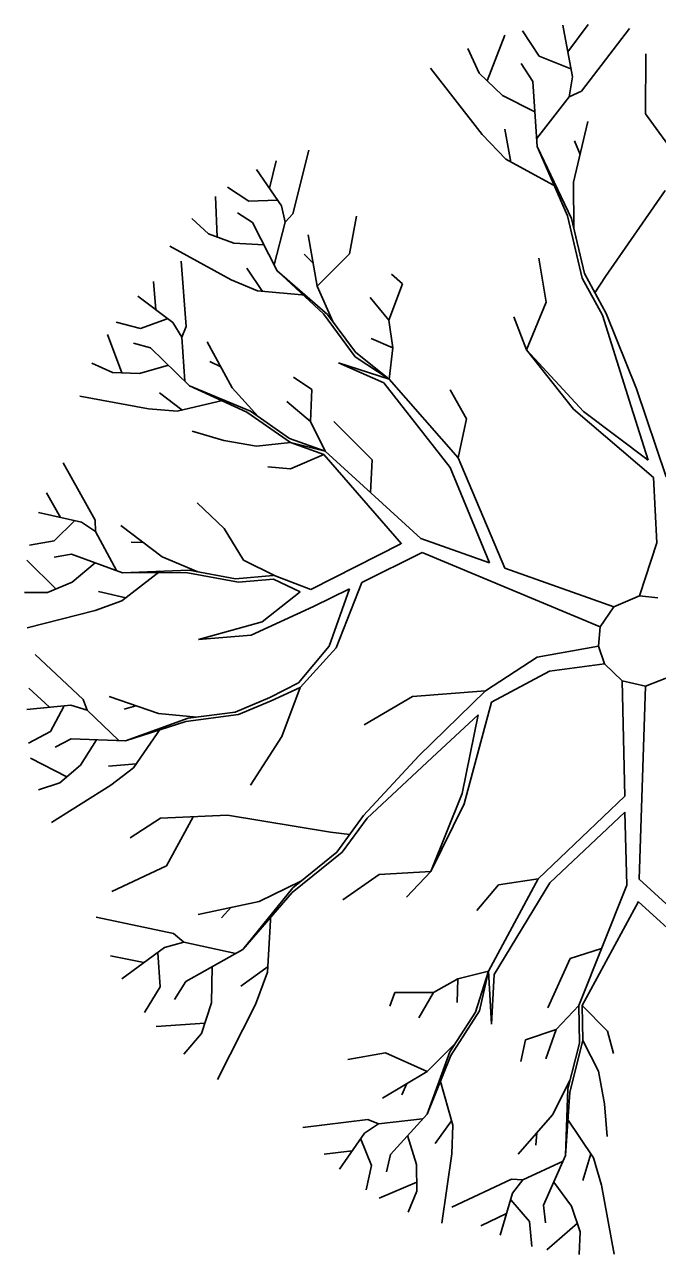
# Model space of a CAD drawing. Extents: x -438233 to -437334, y -1133133 to -1132623.
# Drawn here: x -438015.259 to -438013.435, y -1132984.344 to -1132980.795 of the extents above; entities that cross this region are included whole.
import ezdxf

# ---------------------------------------------------------------- set-up
doc = ezdxf.new("R2010")
doc.units = 0
doc.layers.add('Vrstva 1', color=7, linetype='Continuous')

msp = doc.modelspace()

# ---------------------------------------------------------------- linework, layer by layer
at = {"layer": 'Vrstva 1'}
for p, q in [((-438013.6795, -1132980.9454), (-438013.708, -1132980.7965)), ((-438013.6934, -1132980.8729), (-438013.6344, -1132980.7947)), ((-438013.6539, -1132980.9867), (-438013.516, -1132980.8061)), ((-438013.9262, -1132980.9572), (-438013.8754, -1132980.8256)), ((-438013.7762, -1132980.8857), (-438013.8242, -1132980.8128)), ((-438013.9493, -1132980.9351), (-438013.9813, -1132980.8637)), ((-438013.4698, -1132981.0524), (-438013.4687, -1132980.8786)), ((-438013.7943, -1132980.9589), (-438013.8278, -1132980.9074)), ((-438013.6848, -1132980.9223), (-438013.7762, -1132980.8857)), ((-438013.9405, -1132981.1122), (-438014.0894, -1132980.9202)), ((-438013.8818, -1132980.9995), (-438013.9493, -1132980.9351)), ((-438013.6895, -1132981.0034), (-438013.6795, -1132980.9454)), ((-438013.7823, -1132981.1466), (-438013.7943, -1132980.9589)), ((-438013.6895, -1132981.0034), (-438013.6539, -1132980.9867)), ((-438013.7887, -1132981.046), (-438013.8818, -1132980.9995)), ((-438013.7833, -1132981.1239), (-438013.6895, -1132981.0034)), ((-438013.3741, -1132981.1829), (-438013.4698, -1132981.0524)), ((-438013.677, -1132981.2497), (-438013.6354, -1132981.0745)), ((-438013.8722, -1132981.1833), (-438013.9405, -1132981.1122)), ((-438013.8576, -1132981.1914), (-438013.875, -1132981.0965)), ((-438014.4862, -1132981.3408), (-438014.4403, -1132981.1566)), ((-438013.6941, -1132981.3468), (-438013.7823, -1132981.1466)), ((-438013.6827, -1132981.3539), (-438013.7823, -1132981.1466)), ((-438013.6578, -1132981.1694), (-438013.6738, -1132981.1306)), ((-438014.5537, -1132981.2668), (-438014.5345, -1132981.1875)), ((-438013.7261, -1132981.2633), (-438013.8722, -1132981.1833)), ((-438014.5192, -1132981.3176), (-438014.5907, -1132981.2131)), ((-438014.6134, -1132981.3038), (-438014.6742, -1132981.2643)), ((-438013.676, -1132981.3834), (-438013.677, -1132981.2497)), ((-438014.7041, -1132981.4079), (-438014.7087, -1132981.2906)), ((-438014.5313, -1132981.3016), (-438014.6134, -1132981.3038)), ((-438013.5853, -1132981.5214), (-438013.4129, -1132981.2736)), ((-438014.6024, -1132981.3656), (-438014.6454, -1132981.3376)), ((-438014.5079, -1132981.3649), (-438014.5192, -1132981.3176)), ((-438014.5079, -1132981.3649), (-438014.4862, -1132981.3408)), ((-438014.7293, -1132981.3987), (-438014.7773, -1132981.3546)), ((-438014.5313, -1132981.505), (-438014.6024, -1132981.3656)), ((-438014.5398, -1132981.4883), (-438014.5079, -1132981.3649)), ((-438014.3233, -1132981.4563), (-438014.3027, -1132981.3475)), ((-438013.6521, -1132981.5267), (-438013.6941, -1132981.3468)), ((-438013.6454, -1132981.5128), (-438013.6827, -1132981.3539)), ((-438014.6561, -1132981.4257), (-438014.7293, -1132981.3987)), ((-438014.4165, -1132981.5494), (-438014.4424, -1132981.4015)), ((-438014.6639, -1132981.5313), (-438014.841, -1132981.4339)), ((-438014.5697, -1132981.4307), (-438014.6561, -1132981.4257)), ((-438014.7933, -1132981.6664), (-438014.8079, -1132981.4773)), ((-438014.4286, -1132981.4819), (-438014.4535, -1132981.4574)), ((-438014.4165, -1132981.5494), (-438014.3233, -1132981.4563)), ((-438013.7563, -1132981.5953), (-438013.7769, -1132981.4691)), ((-438014.574, -1132981.5647), (-438014.6188, -1132981.4975)), ((-438014.3976, -1132981.6291), (-438014.5313, -1132981.505)), ((-438014.3866, -1132981.6309), (-438014.5313, -1132981.505)), ((-438014.1705, -1132981.543), (-438014.2021, -1132981.5153)), ((-438013.6454, -1132981.5128), (-438013.5828, -1132981.628)), ((-438014.8811, -1132981.6177), (-438014.8879, -1132981.5359)), ((-438014.5882, -1132981.5633), (-438014.6639, -1132981.5313)), ((-438014.3713, -1132981.6511), (-438014.4165, -1132981.5494)), ((-438014.2099, -1132981.6472), (-438014.1705, -1132981.543)), ((-438013.5938, -1132981.6337), (-438013.6521, -1132981.5267)), ((-438013.5853, -1132981.5214), (-438013.6152, -1132981.569)), ((-438014.8321, -1132981.6547), (-438014.9327, -1132981.5782)), ((-438014.4499, -1132981.5757), (-438014.5882, -1132981.5633)), ((-438014.2099, -1132981.6472), (-438014.2633, -1132981.5821)), ((-438013.8128, -1132981.7329), (-438013.7563, -1132981.5953)), ((-438014.9256, -1132981.6714), (-438014.9956, -1132981.6532)), ((-438014.8481, -1132981.6436), (-438014.9256, -1132981.6714)), ((-438014.8061, -1132981.6963), (-438014.8321, -1132981.6547)), ((-438014.3063, -1132981.7531), (-438014.3976, -1132981.6291)), ((-438014.3056, -1132981.7403), (-438014.3866, -1132981.6309)), ((-438014.1978, -1132981.7275), (-438014.2099, -1132981.6472)), ((-438013.8128, -1132981.7329), (-438013.8487, -1132981.6383)), ((-438013.5938, -1132981.6337), (-438013.511, -1132981.8964)), ((-438013.5828, -1132981.628), (-438013.4957, -1132981.8456)), ((-438014.9793, -1132981.7994), (-438015.0205, -1132981.6895)), ((-438014.8061, -1132981.6963), (-438014.7933, -1132981.6664)), ((-438014.7976, -1132981.8239), (-438014.8061, -1132981.6963)), ((-438014.8961, -1132981.7272), (-438014.9455, -1132981.7137)), ((-438014.7841, -1132981.8367), (-438014.8961, -1132981.7272)), ((-438014.6614, -1132981.8431), (-438014.7329, -1132981.7105)), ((-438014.1978, -1132981.7275), (-438014.2604, -1132981.7009)), ((-438014.2082, -1132981.8175), (-438014.1978, -1132981.7275)), ((-438013.6482, -1132981.9113), (-438013.8128, -1132981.7329)), ((-438013.6774, -1132981.9042), (-438013.8128, -1132981.7329)), ((-438014.6941, -1132981.7823), (-438014.7258, -1132981.7667)), ((-438014.3063, -1132981.7531), (-438014.2082, -1132981.8175)), ((-438014.3056, -1132981.7403), (-438014.3056, -1132981.7403)), ((-438014.3056, -1132981.7403), (-438014.2082, -1132981.8175)), ((-438015.0056, -1132981.7983), (-438015.0653, -1132981.7716)), ((-438014.9281, -1132981.8011), (-438015.0056, -1132981.7983)), ((-438014.8445, -1132981.778), (-438014.9281, -1132981.8011)), ((-438014.2238, -1132981.8289), (-438014.3546, -1132981.7709)), ((-438014.2082, -1132981.8175), (-438014.3546, -1132981.7709)), ((-438014.6184, -1132981.9128), (-438014.7841, -1132981.8367)), ((-438014.6078, -1132981.9106), (-438014.7841, -1132981.8367)), ((-438014.4318, -1132981.8474), (-438014.4847, -1132981.8122)), ((-438014.0322, -1132982.0731), (-438014.2238, -1132981.8289)), ((-438014.0098, -1132982.0454), (-438014.2082, -1132981.8175)), ((-438014.9021, -1132981.9035), (-438015.1005, -1132981.8669)), ((-438014.8061, -1132981.9067), (-438014.8701, -1132981.8573)), ((-438014.5864, -1132981.9252), (-438014.6614, -1132981.8431)), ((-438014.4353, -1132981.9398), (-438014.4318, -1132981.8474)), ((-438013.986, -1132981.9327), (-438014.0329, -1132981.8484)), ((-438013.4957, -1132981.8456), (-438013.4097, -1132982.1001)), ((-438014.82, -1132981.9099), (-438014.9021, -1132981.9035)), ((-438014.6849, -1132981.8786), (-438014.82, -1132981.9099)), ((-438014.4958, -1132981.9888), (-438014.6078, -1132981.9106)), ((-438014.4353, -1132981.9398), (-438014.5036, -1132981.8826)), ((-438013.4467, -1132982.1019), (-438013.6774, -1132981.9042)), ((-438013.511, -1132981.8964), (-438013.4623, -1132982.0514)), ((-438014.4926, -1132982.0009), (-438014.6184, -1132981.9128)), ((-438014.3934, -1132982.0255), (-438014.4353, -1132981.9398)), ((-438014.2579, -1132982.0507), (-438014.3678, -1132981.9401)), ((-438014.0098, -1132982.0454), (-438013.986, -1132981.9327)), ((-438013.4623, -1132982.0514), (-438013.6482, -1132981.9113)), ((-438014.6853, -1132981.9945), (-438014.7766, -1132981.9682)), ((-438014.5907, -1132982.0116), (-438014.6853, -1132981.9945)), ((-438014.4926, -1132982.0009), (-438014.5907, -1132982.0116)), ((-438014.4958, -1132981.9888), (-438014.3934, -1132982.0255)), ((-438014.3934, -1132982.0255), (-438014.4926, -1132982.0009)), ((-438014.3966, -1132982.0351), (-438014.4926, -1132982.0009)), ((-438014.3966, -1132982.0351), (-438014.4926, -1132982.077)), ((-438014.1733, -1132982.2935), (-438014.3966, -1132982.0351)), ((-438014.1175, -1132982.2782), (-438014.3934, -1132982.0255)), ((-438014.2626, -1132982.1449), (-438014.2579, -1132982.0507)), ((-438013.8754, -1132982.3636), (-438014.0098, -1132982.0454)), ((-438015.056, -1132982.2249), (-438015.1481, -1132982.0592)), ((-438014.4926, -1132982.077), (-438014.558, -1132982.0706)), ((-438013.9191, -1132982.3483), (-438014.0322, -1132982.0731)), ((-438013.4467, -1132982.1019), (-438013.4371, -1132982.2907)), ((-438015.1559, -1132982.2171), (-438015.1961, -1132982.1463)), ((-438014.6842, -1132982.2487), (-438014.7617, -1132982.1751)), ((-438015.0959, -1132982.2306), (-438015.2192, -1132982.2029)), ((-438015.1158, -1132982.227), (-438015.1741, -1132982.2846)), ((-438015.0553, -1132982.2576), (-438015.056, -1132982.2249)), ((-438015.0553, -1132982.2576), (-438015.0959, -1132982.2306)), ((-438014.9945, -1132982.37), (-438015.0553, -1132982.2576)), ((-438014.8627, -1132982.3305), (-438014.9825, -1132982.2398)), ((-438014.628, -1132982.3401), (-438014.6842, -1132982.2487)), ((-438015.1741, -1132982.2846), (-438015.2455, -1132982.2974)), ((-438014.9178, -1132982.2889), (-438014.9526, -1132982.2882)), ((-438014.1744, -1132982.2928), (-438014.4343, -1132982.4247)), ((-438013.9191, -1132982.3483), (-438014.1175, -1132982.2782)), ((-438013.4371, -1132982.2907), (-438013.4865, -1132982.4428)), ((-438015.124, -1132982.323), (-438015.1744, -1132982.3316)), ((-438014.9768, -1132982.3764), (-438015.124, -1132982.323)), ((-438014.7599, -1132982.3742), (-438014.8627, -1132982.3305)), ((-438014.1136, -1132982.3181), (-438014.2871, -1132982.4048)), ((-438013.5999, -1132982.5328), (-438014.1136, -1132982.3181)), ((-438015.1695, -1132982.4233), (-438015.253, -1132982.3404)), ((-438015.0557, -1132982.3479), (-438015.1222, -1132982.4034)), ((-438014.7855, -1132982.3696), (-438014.9768, -1132982.3764)), ((-438014.6511, -1132982.3941), (-438014.7855, -1132982.3696)), ((-438014.628, -1132982.3401), (-438014.5374, -1132982.3856)), ((-438013.5611, -1132982.4745), (-438013.8754, -1132982.3636)), ((-438015.1222, -1132982.4034), (-438015.1936, -1132982.4332)), ((-438014.8691, -1132982.3724), (-438014.9789, -1132982.4574)), ((-438014.7944, -1132982.376), (-438014.9768, -1132982.3764)), ((-438014.6433, -1132982.4037), (-438014.7944, -1132982.376)), ((-438014.5416, -1132982.3952), (-438014.4655, -1132982.4318)), ((-438014.5374, -1132982.3856), (-438014.4343, -1132982.4247)), ((-438014.2871, -1132982.4048), (-438014.3614, -1132982.5936)), ((-438015.1936, -1132982.4332), (-438015.2594, -1132982.4339)), ((-438014.9675, -1132982.4485), (-438015.0461, -1132982.4304)), ((-438014.5743, -1132982.5186), (-438014.4655, -1132982.4318)), ((-438014.323, -1132982.4226), (-438014.4264, -1132982.4741)), ((-438014.323, -1132982.4226), (-438014.3813, -1132982.5882)), ((-438013.4865, -1132982.4428), (-438013.5611, -1132982.4745)), ((-438013.4335, -1132982.4492), (-438013.4865, -1132982.4428)), ((-438014.9789, -1132982.4574), (-438015.056, -1132982.4859)), ((-438014.4264, -1132982.4741), (-438014.606, -1132982.557)), ((-438013.5611, -1132982.4745), (-438013.5999, -1132982.5328)), ((-438015.056, -1132982.4859), (-438015.2519, -1132982.5353)), ((-438014.7581, -1132982.5694), (-438014.5743, -1132982.5186)), ((-438013.5999, -1132982.5328), (-438013.6052, -1132982.5889)), ((-438014.606, -1132982.557), (-438014.7581, -1132982.5694)), ((-438015.0902, -1132982.7422), (-438015.2288, -1132982.6121)), ((-438014.3813, -1132982.5882), (-438014.4702, -1132982.6942)), ((-438014.3614, -1132982.5936), (-438014.4655, -1132982.7077)), ((-438013.9305, -1132982.7173), (-438013.7819, -1132982.6199)), ((-438013.7819, -1132982.6199), (-438013.6052, -1132982.5889)), ((-438013.6052, -1132982.5889), (-438013.5881, -1132982.6394)), ((-438013.7467, -1132982.6604), (-438013.5881, -1132982.6394)), ((-438013.5881, -1132982.6394), (-438013.537, -1132982.6881)), ((-438013.9131, -1132982.75), (-438013.7467, -1132982.6604)), ((-438013.537, -1132982.6881), (-438013.5295, -1132983.0216)), ((-438013.537, -1132982.6881), (-438013.4691, -1132982.7038)), ((-438013.4691, -1132982.7038), (-438013.3908, -1132982.6728)), ((-438015.1879, -1132982.7649), (-438015.2477, -1132982.7095)), ((-438014.4702, -1132982.6942), (-438014.5526, -1132982.7365)), ((-438014.4655, -1132982.7077), (-438014.5487, -1132982.7461)), ((-438014.4655, -1132982.7077), (-438014.5178, -1132982.8495)), ((-438013.9305, -1132982.7173), (-438014.141, -1132982.7336)), ((-438014.1232, -1132982.9054), (-438013.9305, -1132982.7173)), ((-438013.4691, -1132982.7038), (-438013.4875, -1132983.2605)), ((-438015.1264, -1132982.7592), (-438015.2526, -1132982.771)), ((-438015.1463, -1132982.7624), (-438015.1844, -1132982.835)), ((-438015.0795, -1132982.7727), (-438015.1264, -1132982.7592)), ((-438015.0795, -1132982.7727), (-438015.0902, -1132982.7422)), ((-438014.8737, -1132982.7831), (-438015.0159, -1132982.7336)), ((-438014.9391, -1132982.7607), (-438014.9725, -1132982.7706)), ((-438014.5526, -1132982.7365), (-438014.6529, -1132982.7788)), ((-438014.6426, -1132982.7859), (-438014.5487, -1132982.7461)), ((-438014.141, -1132982.7336), (-438014.281, -1132982.8154)), ((-438013.9131, -1132982.75), (-438013.992, -1132983.0433)), ((-438014.9874, -1132982.8609), (-438015.0795, -1132982.7727)), ((-438014.788, -1132982.7966), (-438014.9686, -1132982.8616)), ((-438014.7628, -1132982.7934), (-438014.8737, -1132982.7831)), ((-438014.6426, -1132982.7859), (-438014.7951, -1132982.8055)), ((-438014.6529, -1132982.7788), (-438014.788, -1132982.7966)), ((-438014.0706, -1132982.8968), (-438013.9518, -1132982.7863)), ((-438013.9518, -1132982.7863), (-438013.9984, -1132983.0141)), ((-438014.7951, -1132982.8055), (-438014.9686, -1132982.8616)), ((-438014.8669, -1132982.825), (-438014.9455, -1132982.9398)), ((-438015.1844, -1132982.835), (-438015.2484, -1132982.8687)), ((-438015.125, -1132982.8559), (-438015.1709, -1132982.8798)), ((-438014.9686, -1132982.8616), (-438015.125, -1132982.8559)), ((-438015.0525, -1132982.8588), (-438015.0987, -1132982.932)), ((-438014.5178, -1132982.8495), (-438014.6078, -1132982.99)), ((-438014.2722, -1132983.0845), (-438014.0706, -1132982.8968)), ((-438015.1375, -1132982.9654), (-438015.2423, -1132982.9121)), ((-438015.0987, -1132982.932), (-438015.1581, -1132982.9825)), ((-438014.9373, -1132982.9281), (-438015.0177, -1132982.9345)), ((-438014.9455, -1132982.9398), (-438015.0105, -1132982.99)), ((-438014.2821, -1132983.0771), (-438014.1232, -1132982.9054)), ((-438015.1581, -1132982.9825), (-438015.2196, -1132983.0031)), ((-438015.0105, -1132982.99), (-438015.1815, -1132983.0973)), ((-438013.9984, -1132983.0141), (-438014.088, -1132983.2392)), ((-438013.992, -1132983.0433), (-438014.088, -1132983.2392)), ((-438013.5295, -1132983.0216), (-438013.7791, -1132983.2602)), ((-438014.6749, -1132983.0764), (-438014.8673, -1132983.0845)), ((-438014.7738, -1132983.0806), (-438014.8502, -1132983.2228)), ((-438014.3774, -1132983.1254), (-438014.6749, -1132983.0764)), ((-438014.3589, -1132983.183), (-438014.2821, -1132983.0771)), ((-438013.5288, -1132983.0678), (-438013.7456, -1132983.2712)), ((-438013.5288, -1132983.0678), (-438013.5234, -1132983.2779)), ((-438014.8673, -1132983.0845), (-438014.9551, -1132983.1414)), ((-438014.2722, -1132983.0845), (-438014.344, -1132983.1834)), ((-438014.3774, -1132983.1254), (-438014.3216, -1132983.1318)), ((-438014.344, -1132983.1834), (-438014.4879, -1132983.2989)), ((-438014.3589, -1132983.183), (-438014.4865, -1132983.2854)), ((-438014.8502, -1132983.2228), (-438015.0077, -1132983.2964)), ((-438014.237, -1132983.2477), (-438014.3422, -1132983.3209)), ((-438014.088, -1132983.2392), (-438014.237, -1132983.2477)), ((-438014.088, -1132983.2392), (-438014.1584, -1132983.3124)), ((-438014.4865, -1132983.2854), (-438014.6305, -1132983.4642)), ((-438014.4627, -1132983.2662), (-438014.5829, -1132983.3249)), ((-438013.8935, -1132983.2776), (-438013.9554, -1132983.3512)), ((-438013.7791, -1132983.2602), (-438013.922, -1132983.5261)), ((-438013.7456, -1132983.2712), (-438013.906, -1132983.5364)), ((-438013.7791, -1132983.2602), (-438013.8935, -1132983.2776)), ((-438013.5234, -1132983.2779), (-438013.6621, -1132983.6256)), ((-438013.4875, -1132983.2605), (-438013.3453, -1132983.3917)), ((-438014.5829, -1132983.3249), (-438014.7592, -1132983.3629)), ((-438014.4879, -1132983.2989), (-438014.6305, -1132983.4642)), ((-438013.4893, -1132983.3249), (-438013.6518, -1132983.6253)), ((-438013.4897, -1132983.3263), (-438013.2742, -1132983.5225)), ((-438014.6636, -1132983.3419), (-438014.692, -1132983.3728)), ((-438014.5498, -1132983.3632), (-438014.559, -1132983.5296)), ((-438014.8303, -1132983.4173), (-438015.0528, -1132983.3704)), ((-438014.8001, -1132983.4422), (-438014.8303, -1132983.4173)), ((-438014.8566, -1132983.4582), (-438014.9789, -1132983.5481)), ((-438014.8001, -1132983.4422), (-438014.8566, -1132983.4582)), ((-438014.6504, -1132983.4749), (-438014.8001, -1132983.4422)), ((-438014.6305, -1132983.4642), (-438014.7951, -1132983.5559)), ((-438013.5967, -1132983.461), (-438013.6866, -1132983.4902)), ((-438014.916, -1132983.5015), (-438015.012, -1132983.4823)), ((-438014.8751, -1132983.4731), (-438014.8691, -1132983.5712)), ((-438013.6866, -1132983.4902), (-438013.7506, -1132983.632)), ((-438014.719, -1132983.5133), (-438014.7204, -1132983.6174)), ((-438014.5576, -1132983.5129), (-438014.6362, -1132983.5694)), ((-438014.559, -1132983.5296), (-438014.5939, -1132983.6221)), ((-438013.922, -1132983.5261), (-438014.0101, -1132983.5485)), ((-438013.922, -1132983.5261), (-438013.96, -1132983.6445)), ((-438013.9479, -1132983.6409), (-438013.922, -1132983.5261)), ((-438013.922, -1132983.5261), (-438013.9138, -1132983.6797)), ((-438013.906, -1132983.5364), (-438013.9138, -1132983.6797)), ((-438014.8691, -1132983.5712), (-438014.9138, -1132983.6459)), ((-438014.7951, -1132983.5559), (-438014.8271, -1132983.6086)), ((-438014.0101, -1132983.5485), (-438014.0805, -1132983.5879)), ((-438014.0101, -1132983.5485), (-438014.0126, -1132983.6164)), ((-438014.1922, -1132983.5883), (-438014.2067, -1132983.6277)), ((-438014.0805, -1132983.5879), (-438014.1922, -1132983.5883)), ((-438014.0805, -1132983.5879), (-438014.1225, -1132983.6615)), ((-438014.7204, -1132983.6174), (-438014.7496, -1132983.7063)), ((-438014.5939, -1132983.6221), (-438014.703, -1132983.8386)), ((-438013.96, -1132983.6445), (-438014.0336, -1132983.7593)), ((-438013.9479, -1132983.6409), (-438014.0308, -1132983.77)), ((-438013.6621, -1132983.6256), (-438013.7272, -1132983.6949)), ((-438013.66, -1132983.7344), (-438013.6621, -1132983.6256)), ((-438013.6518, -1132983.6253), (-438013.5786, -1132983.6999)), ((-438013.6518, -1132983.6253), (-438013.6497, -1132983.7269)), ((-438014.7396, -1132983.6761), (-438014.8801, -1132983.6864)), ((-438014.7496, -1132983.7063), (-438014.8004, -1132983.766)), ((-438013.7272, -1132983.6949), (-438013.815, -1132983.7248)), ((-438013.7272, -1132983.6949), (-438013.7567, -1132983.7792)), ((-438013.5786, -1132983.6999), (-438013.5615, -1132983.7636)), ((-438014.0197, -1132983.7372), (-438014.099, -1132983.8162)), ((-438013.815, -1132983.7248), (-438013.8292, -1132983.7867)), ((-438013.66, -1132983.7344), (-438013.6937, -1132983.8663)), ((-438013.6497, -1132983.7269), (-438013.6877, -1132983.8759)), ((-438013.6497, -1132983.7269), (-438013.6052, -1132983.8151)), ((-438014.2192, -1132983.7618), (-438014.328, -1132983.781)), ((-438014.099, -1132983.8162), (-438014.2192, -1132983.7618)), ((-438014.0336, -1132983.7593), (-438014.0994, -1132983.9392)), ((-438014.0308, -1132983.77), (-438014.0994, -1132983.9392)), ((-438014.099, -1132983.8162), (-438014.2281, -1132983.893)), ((-438013.6052, -1132983.8151), (-438013.5874, -1132983.9097)), ((-438014.158, -1132983.851), (-438014.1723, -1132983.883)), ((-438014.0624, -1132983.8379), (-438014.0254, -1132983.9712)), ((-438013.6873, -1132983.8418), (-438013.7378, -1132983.9413)), ((-438013.6937, -1132983.8663), (-438013.6998, -1132984.0579)), ((-438013.6877, -1132983.8759), (-438013.6998, -1132984.0579)), ((-438013.5874, -1132983.9097), (-438013.58, -1132984.0039)), ((-438014.2697, -1132983.9548), (-438014.4577, -1132983.9776)), ((-438014.2391, -1132983.9665), (-438014.2796, -1132983.9939)), ((-438014.2391, -1132983.9665), (-438014.2697, -1132983.9548)), ((-438014.1122, -1132983.9527), (-438014.2391, -1132983.9665)), ((-438014.0994, -1132983.9392), (-438014.205, -1132984.0551)), ((-438014.029, -1132983.958), (-438014.0759, -1132984.0234)), ((-438013.7378, -1132983.9413), (-438013.8363, -1132984.0547)), ((-438013.6962, -1132983.9502), (-438013.6191, -1132984.0654)), ((-438014.2796, -1132983.9939), (-438014.3518, -1132984.0981)), ((-438014.1559, -1132984.001), (-438014.1296, -1132984.0839)), ((-438014.0254, -1132983.9712), (-438014.0283, -1132984.0536)), ((-438013.7826, -1132983.9932), (-438013.7858, -1132984.0281)), ((-438014.2903, -1132984.011), (-438014.259, -1132984.0871)), ((-438014.3148, -1132984.0444), (-438014.3959, -1132984.0544)), ((-438014.205, -1132984.0551), (-438014.216, -1132984.1052)), ((-438014.0283, -1132984.0536), (-438014.0567, -1132984.2538)), ((-438013.7072, -1132984.075), (-438013.8235, -1132984.1283)), ((-438013.6998, -1132984.0579), (-438013.7631, -1132984.2015)), ((-438013.6269, -1132984.0536), (-438013.6504, -1132984.1308)), ((-438013.6191, -1132984.0654), (-438013.596, -1132984.1439)), ((-438014.259, -1132984.0871), (-438014.2746, -1132984.1578)), ((-438014.1296, -1132984.0839), (-438014.1289, -1132984.1617)), ((-438014.1289, -1132984.1351), (-438014.2373, -1132984.1813)), ((-438013.8558, -1132984.1269), (-438014.0279, -1132984.2079)), ((-438013.8235, -1132984.1283), (-438013.8558, -1132984.1269)), ((-438013.8235, -1132984.1283), (-438013.853, -1132984.1671)), ((-438013.7336, -1132984.1351), (-438013.6824, -1132984.2047)), ((-438013.596, -1132984.1439), (-438013.5597, -1132984.343)), ((-438014.1289, -1132984.1617), (-438014.1534, -1132984.2222)), ((-438013.853, -1132984.1671), (-438013.8889, -1132984.2883)), ((-438013.8576, -1132984.1863), (-438013.8043, -1132984.2492)), ((-438013.7631, -1132984.2015), (-438013.7577, -1132984.2527)), ((-438013.6824, -1132984.2047), (-438013.6575, -1132984.2783)), ((-438013.8704, -1132984.2261), (-438013.9444, -1132984.2613)), ((-438013.8043, -1132984.2492), (-438013.7968, -1132984.3206)), ((-438013.666, -1132984.2534), (-438013.7538, -1132984.3309)), ((-438013.6575, -1132984.2783), (-438013.661, -1132984.3437))]:
    msp.add_line(p, q, dxfattribs=at)
for points in [[(-438014.6511, -1132982.3941), (-438014.5427, -1132982.3845)], [(-438014.6433, -1132982.4037), (-438014.5416, -1132982.3952)]]:
    msp.add_lwpolyline(points, dxfattribs=at)

doc.saveas('drawing.dxf')
